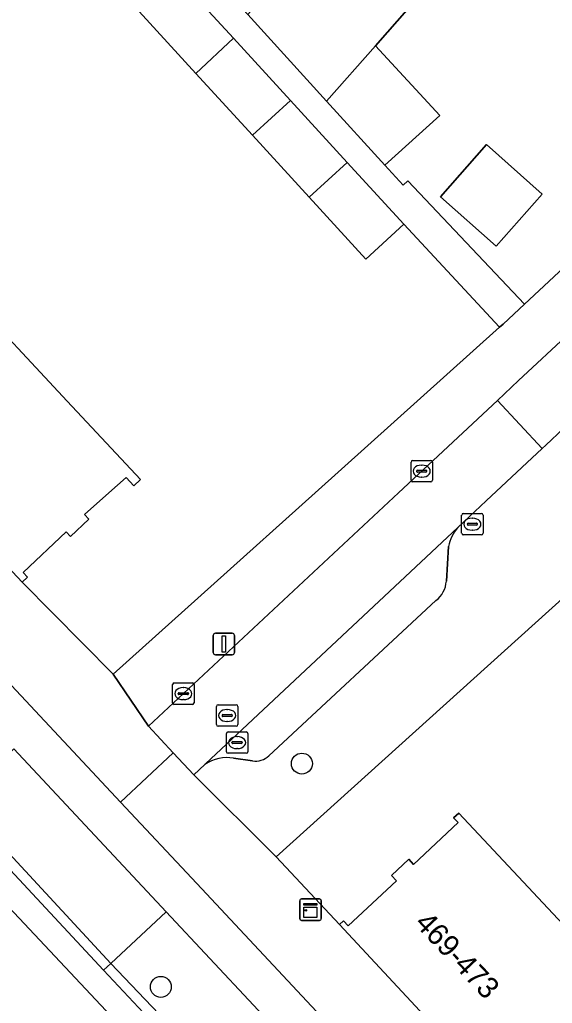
# Model space of a CAD drawing. Extents: x 163147 to 163550, y 380933 to 381639.
# Drawn here: x 163381.46 to 163406.34, y 380976.17 to 381022.1 of the extents above; entities that cross this region are included whole.
import ezdxf

# ---------------------------------------------------------------- set-up
doc = ezdxf.new("R2010")
doc.units = 0
for name, color, linetype in [('IMGEO_Berm_groen', 7, 'Continuous'), ('IMGEO_Berm_open', 7, 'Continuous'), ('IMGEO_Boom', 7, 'Continuous'), ('IMGEO_Erf', 7, 'Continuous'), ('IMGEO_Fietspad_gesloten', 7, 'Continuous'), ('IMGEO_Kast', 7, 'Continuous'), ('IMGEO_Kolk', 7, 'Continuous'), ('IMGEO_Lichtmast', 7, 'Continuous'), ('IMGEO_Pand', 7, 'Continuous'), ('IMGEO_Pand_nummerreeks', 7, 'Continuous'), ('IMGEO_Parkeervlak_open', 7, 'Continuous'), ('IMGEO_Rijbaan_lokaal_gesloten', 7, 'Continuous'), ('IMGEO_Rijbaan_lokaal_open', 7, 'Continuous'), ('IMGEO_Rioolput', 7, 'Continuous'), ('IMGEO_Voetpad_open', 7, 'Continuous')]:
    doc.layers.add(name, color=color, linetype=linetype)

msp = doc.modelspace()

# ---------------------------------------------------------------- linework, layer by layer
at = {"layer": 'IMGEO_Berm_groen'}
for points in [[(163388.299, 380980.439), (163385.721, 380978.031), (163389.234, 380974.342)], [(163392.272, 380973.597), (163392.626, 380973.244), (163392.9, 380973.518), (163395.762, 380970.501), (163396.731, 380971.443), (163392.378, 380976.085), (163388.299, 380980.439)]]:
    msp.add_lwpolyline(points, dxfattribs=at)
at = {"layer": 'IMGEO_Berm_open'}
for points in [[(163385.721, 380978.031), (163385.374, 380977.709), (163388.886, 380973.983)], [(163389.234, 380974.342), (163385.721, 380978.031)]]:
    msp.add_lwpolyline(points, dxfattribs=at)
at = {"layer": 'IMGEO_Boom'}
for centre in [(163394.643, 380987.359), (163388.054, 380976.934)]:
    msp.add_circle(centre, 0.489, dxfattribs=at)
at = {"layer": 'IMGEO_Erf'}
for points in [[(163378.849, 381009.451), (163383.684, 381004.28), (163387.099, 381000.628), (163386.787, 381000.337), (163386.434, 381000.715), (163385.623, 381000), (163384.486, 380998.997), (163384.694, 380998.777), (163383.829, 380997.961), (163383.625, 380998.178), (163381.618, 380996.286), (163381.819, 380996.072), (163381.571, 380995.838), (163385.833, 380991.536), (163395.261, 381000), (163403.875, 381007.733), (163399.402, 381012.54), (163397.632, 381010.919), (163394.983, 381013.812), (163392.335, 381016.701), (163389.69, 381019.589), (163387.045, 381022.476)], [(163399.662, 381022.66), (163398.084, 381020.879), (163401.085, 381017.62), (163398.51, 381015.308), (163399.37, 381014.362), (163399.598, 381014.567), (163405.039, 381008.81), (163419.469, 381022.239)], [(163428.306, 380977.361), (163425.571, 380980.277), (163422.836, 380983.194), (163420.102, 380986.11), (163417.367, 380989.027), (163414.634, 380991.941), (163412.784, 380993.914), (163414.513, 380995.534), (163413.628, 380996.479), (163411.277, 380999.087), (163393.44, 380983.006), (163396.395, 380979.839), (163396.584, 380980.016), (163396.809, 380979.777), (163399.059, 380981.885), (163398.827, 380982.132), (163399.637, 380982.891), (163399.857, 380982.655), (163401.936, 380984.602), (163401.729, 380984.823), (163401.973, 380985.052), (163410.543, 380975.903)]]:
    msp.add_lwpolyline(points, dxfattribs=at)
msp.add_lwpolyline([(163403.27, 381016.26), (163405.875, 381013.956), (163403.722, 381011.522), (163401.117, 381013.826)], close=True, dxfattribs=at)
at = {"layer": 'IMGEO_Fietspad_gesloten'}
for points in [[(163431.634, 380936.983), (163426.381, 380942.59), (163389.734, 380981.756), (163386.168, 380985.564), (163372.648, 381000), (163319.829, 381056.397), (163310.14, 381066.773), (163306.558, 381070.608), (163278.278, 381100.892), (163188.415, 381197.241)], [(163381.183, 380988.048), (163388.299, 380980.439), (163392.378, 380976.085), (163396.731, 380971.443), (163397.363, 380970.77), (163403.894, 380963.808), (163409.449, 380957.871), (163410.082, 380957.193), (163416.881, 380949.928), (163417.524, 380949.241), (163424.784, 380941.484), (163425.785, 380940.419), (163430.106, 380935.8), (163431.634, 380936.983)]]:
    msp.add_lwpolyline(points, dxfattribs=at)
at = {"layer": 'IMGEO_Kast'}
for p, q in [((163394.545, 380980.116), (163394.545, 380980.957)), ((163394.545, 380980.957), (163394.545, 380980.116)), ((163394.62, 380981.041), (163395.461, 380981.041)), ((163395.461, 380981.041), (163394.62, 380981.041)), ((163395.545, 380980.966), (163395.545, 380980.125)), ((163395.545, 380980.125), (163395.545, 380980.966)), ((163395.47, 380980.041), (163394.629, 380980.041)), ((163394.629, 380980.041), (163395.47, 380980.041))]:
    msp.add_line(p, q, dxfattribs=at)
for points in [[(163394.74, 380980.831), (163395.34, 380980.831), (163395.34, 380980.746), (163394.74, 380980.746), (163394.74, 380980.831)], [(163394.74, 380980.656), (163395.34, 380980.656), (163395.34, 380980.167), (163394.74, 380980.167), (163394.74, 380980.656)]]:
    msp.add_lwpolyline(points, dxfattribs=at)
msp.add_circle((163394.824, 380980.505), 0.0377, dxfattribs=at)
for centre, start, end in [((163394.623, 380980.963), 92.4484, 184.2845), ((163394.623, 380980.963), 92.4484, 184.2845), ((163395.467, 380980.963), 2.4484, 94.2845), ((163395.467, 380980.963), 2.4484, 94.2845), ((163394.623, 380980.119), 182.4484, 274.2845), ((163394.623, 380980.119), 182.4484, 274.2845), ((163395.467, 380980.119), 272.4484, 4.2845), ((163395.467, 380980.119), 272.4484, 4.2845)]:
    msp.add_arc(centre, 0.0779, start, end, dxfattribs=at)
at = {"layer": 'IMGEO_Kolk'}
for p, q in [((163399.741, 381000.589), (163399.741, 381001.441)), ((163399.816, 381001.515), (163400.668, 381001.515)), ((163400.229, 381001.295), (163400.254, 381001.295)), ((163400.742, 381001.441), (163400.742, 381000.589)), ((163400, 381001.009), (163400, 381001.021)), ((163400.438, 381000.972), (163400.04, 381000.972)), ((163400.043, 381001.058), (163400.441, 381001.058)), ((163400.252, 381000.735), (163400.227, 381000.735)), ((163400.484, 381001.021), (163400.484, 381001.009)), ((163400.668, 381000.515), (163399.816, 381000.515)), ((163402.107, 380998.112), (163402.107, 380998.964)), ((163402.182, 380999.038), (163403.034, 380999.038)), ((163403.108, 380998.964), (163403.108, 380998.112)), ((163402.366, 380998.532), (163402.366, 380998.544)), ((163402.804, 380998.495), (163402.406, 380998.495)), ((163402.409, 380998.581), (163402.807, 380998.581)), ((163402.595, 380998.818), (163402.62, 380998.818)), ((163402.85, 380998.544), (163402.85, 380998.532)), ((163403.034, 380998.038), (163402.182, 380998.038)), ((163402.618, 380998.258), (163402.593, 380998.258)), ((163388.603, 380990.2), (163388.603, 380991.052)), ((163388.678, 380991.126), (163389.53, 380991.126)), ((163389.604, 380991.052), (163389.604, 380990.2)), ((163388.862, 380990.62), (163388.862, 380990.632)), ((163389.3, 380990.583), (163388.902, 380990.583)), ((163388.905, 380990.669), (163389.303, 380990.669)), ((163389.091, 380990.906), (163389.116, 380990.906)), ((163389.346, 380990.632), (163389.346, 380990.62)), ((163389.53, 380990.126), (163388.678, 380990.126)), ((163389.114, 380990.346), (163389.089, 380990.346)), ((163391.117, 380987.915), (163391.117, 380988.767)), ((163391.192, 380988.841), (163392.044, 380988.841)), ((163392.118, 380988.767), (163392.118, 380987.915)), ((163391.376, 380988.335), (163391.376, 380988.347)), ((163391.814, 380988.298), (163391.416, 380988.298)), ((163391.419, 380988.384), (163391.817, 380988.384)), ((163391.605, 380988.621), (163391.63, 380988.621)), ((163391.86, 380988.347), (163391.86, 380988.335)), ((163392.044, 380987.841), (163391.192, 380987.841)), ((163391.628, 380988.061), (163391.603, 380988.061))]:
    msp.add_line(p, q, dxfattribs=at)
for points in [[(163399.741, 381000.589), (163399.741, 381001.441)], [(163399.816, 381001.515), (163400.668, 381001.515)], [(163400.742, 381001.441), (163400.742, 381000.589)], [(163400.668, 381000.515), (163399.816, 381000.515)], [(163402.107, 380998.112), (163402.107, 380998.964)], [(163402.182, 380999.038), (163403.034, 380999.038)], [(163403.108, 380998.964), (163403.108, 380998.112)], [(163403.034, 380998.038), (163402.182, 380998.038)], [(163388.603, 380990.2), (163388.603, 380991.052)], [(163388.678, 380991.126), (163389.53, 380991.126)], [(163389.604, 380991.052), (163389.604, 380990.2)], [(163389.53, 380990.126), (163388.678, 380990.126)], [(163391.117, 380987.915), (163391.117, 380988.767)], [(163391.192, 380988.841), (163392.044, 380988.841)], [(163392.118, 380988.767), (163392.118, 380987.915)], [(163392.044, 380987.841), (163391.192, 380987.841)]]:
    msp.add_lwpolyline(points, dxfattribs=at)
for centre, radius, start, end in [((163399.818, 381001.439), 0.0765, 91.552, 178.448), ((163399.818, 381001.439), 0.0765, 91.552, 178.448), ((163400.666, 381001.439), 0.0765, 1.552, 88.448), ((163400.666, 381001.439), 0.0765, 1.552, 88.448), ((163400.04, 381001.018), 0.0403, 85.8775, 175.7526), ((163400.037, 381001.008), 0.0366, 178.938, 274.7102), ((163400.441, 381001.015), 0.043, 264.8664, 352.4533), ((163400.445, 381001.02), 0.0386, 1.7309, 96.639), ((163399.818, 381000.591), 0.0765, 181.552, 268.448), ((163399.818, 381000.591), 0.0765, 181.552, 268.448), ((163400.666, 381000.591), 0.0765, 271.552, 358.448), ((163400.666, 381000.591), 0.0765, 271.552, 358.448), ((163402.184, 380998.962), 0.0765, 91.552, 178.448), ((163402.184, 380998.962), 0.0765, 91.552, 178.448), ((163403.032, 380998.962), 0.0765, 1.552, 88.448), ((163403.032, 380998.962), 0.0765, 1.552, 88.448), ((163402.406, 380998.541), 0.0403, 85.8775, 175.7526), ((163402.403, 380998.531), 0.0366, 178.938, 274.7102), ((163402.807, 380998.538), 0.043, 264.8664, 352.4533), ((163402.811, 380998.543), 0.0386, 1.7309, 96.639), ((163402.184, 380998.114), 0.0765, 181.552, 268.448), ((163402.184, 380998.114), 0.0765, 181.552, 268.448), ((163403.032, 380998.114), 0.0765, 271.552, 358.448), ((163403.032, 380998.114), 0.0765, 271.552, 358.448), ((163388.68, 380991.05), 0.0765, 91.552, 178.448), ((163388.68, 380991.05), 0.0765, 91.552, 178.448), ((163389.528, 380991.05), 0.0765, 1.552, 88.448), ((163389.528, 380991.05), 0.0765, 1.552, 88.448), ((163388.902, 380990.629), 0.0403, 85.8775, 175.7526), ((163388.899, 380990.619), 0.0366, 178.938, 274.7102), ((163389.303, 380990.626), 0.043, 264.8664, 352.4533), ((163389.307, 380990.631), 0.0386, 1.7309, 96.639), ((163388.68, 380990.202), 0.0765, 181.552, 268.448), ((163388.68, 380990.202), 0.0765, 181.552, 268.448), ((163389.528, 380990.202), 0.0765, 271.552, 358.448), ((163389.528, 380990.202), 0.0765, 271.552, 358.448), ((163391.194, 380988.765), 0.0765, 91.552, 178.448), ((163391.194, 380988.765), 0.0765, 91.552, 178.448), ((163392.042, 380988.765), 0.0765, 1.552, 88.448), ((163392.042, 380988.765), 0.0765, 1.552, 88.448), ((163391.416, 380988.344), 0.0403, 85.8775, 175.7526), ((163391.413, 380988.334), 0.0366, 178.938, 274.7102), ((163391.817, 380988.341), 0.043, 264.8664, 352.4533), ((163391.821, 380988.346), 0.0386, 1.7309, 96.639), ((163391.194, 380987.917), 0.0765, 181.552, 268.448), ((163391.194, 380987.917), 0.0765, 181.552, 268.448), ((163392.042, 380987.917), 0.0765, 271.552, 358.448), ((163392.042, 380987.917), 0.0765, 271.552, 358.448)]:
    msp.add_arc(centre, radius, start, end, dxfattribs=at)
for centre, major_axis, ratio, start_param, end_param in [((163400.228, 381001.015), (-0.387, 0.002), 0.722429, 4.712389, 7.853982), ((163400.253, 381001.015), (-0.39, 0.002), 0.717154, 1.570796, 4.712389), ((163402.594, 380998.538), (-0.387, 0.002), 0.722429, 4.712389, 7.853982), ((163402.619, 380998.538), (-0.39, 0.002), 0.717154, 1.570796, 4.712389), ((163389.09, 380990.626), (-0.387, 0.002), 0.722429, 4.712389, 7.853982), ((163389.115, 380990.626), (-0.39, 0.002), 0.717154, 1.570796, 4.712389), ((163391.604, 380988.341), (-0.387, 0.002), 0.722429, 4.712389, 7.853982), ((163391.629, 380988.341), (-0.39, 0.002), 0.717154, 1.570796, 4.712389)]:
    msp.add_ellipse(centre, major_axis=major_axis, ratio=ratio, start_param=start_param, end_param=end_param, dxfattribs=at)
at = {"layer": 'IMGEO_Lichtmast'}
for p, q in [((163390.502, 380992.545), (163390.502, 380993.345)), ((163390.502, 380993.345), (163390.502, 380992.545)), ((163390.602, 380993.445), (163391.392, 380993.445)), ((163391.392, 380993.445), (163390.602, 380993.445)), ((163391.492, 380993.345), (163391.492, 380992.545)), ((163391.492, 380992.545), (163391.492, 380993.345)), ((163391.392, 380992.445), (163390.602, 380992.445)), ((163390.602, 380992.445), (163391.392, 380992.445))]:
    msp.add_line(p, q, dxfattribs=at)
msp.add_lwpolyline([(163390.922, 380993.32), (163391.072, 380993.32), (163391.072, 380992.57), (163390.922, 380992.57), (163390.922, 380993.32)], dxfattribs=at)
for centre, start, end in [((163390.602, 380993.345), 90, 180), ((163390.602, 380993.345), 90, 180), ((163391.392, 380993.345), 0, 90), ((163391.392, 380993.345), 360, 90), ((163390.602, 380992.545), 180, 270), ((163390.602, 380992.545), 180, 270), ((163391.392, 380992.545), 270, 0), ((163391.392, 380992.545), 270, 0)]:
    msp.add_arc(centre, 0.1, start, end, dxfattribs=at)
at = {"layer": 'IMGEO_Pand'}
for points in [[(163394.385, 381024.896), (163392.117, 381022.336), (163395.794, 381018.294), (163398.084, 381020.879), (163399.662, 381022.66), (163395.807, 381026.501), (163395.596, 381026.263), (163395.367, 381026.004)], [(163389.69, 381019.589), (163391.443, 381021.228), (163388.769, 381024.148), (163387.045, 381022.476)], [(163392.335, 381016.701), (163394.105, 381018.323), (163391.443, 381021.228), (163389.69, 381019.589)], [(163398.084, 381020.879), (163395.794, 381018.294), (163398.51, 381015.308), (163401.085, 381017.62)], [(163392.335, 381016.701), (163394.983, 381013.812), (163396.752, 381015.433), (163394.105, 381018.323)], [(163401.117, 381013.826), (163403.722, 381011.522), (163405.875, 381013.956), (163403.27, 381016.26)], [(163394.983, 381013.812), (163397.632, 381010.919), (163399.402, 381012.54), (163396.752, 381015.433)], [(163378.849, 381009.451), (163373.376, 381004.332), (163376.14, 381001.376), (163375.291, 381000.583), (163375.832, 381000.005), (163377.095, 380998.622), (163378.075, 380999.546), (163381.571, 380995.838), (163381.819, 380996.072), (163381.618, 380996.286), (163383.625, 380998.178), (163383.829, 380997.961), (163384.694, 380998.777), (163384.486, 380998.997), (163385.623, 381000), (163386.434, 381000.715), (163386.787, 381000.337), (163387.099, 381000.628), (163383.684, 381004.28)], [(163410.543, 380975.903), (163401.973, 380985.052), (163401.729, 380984.823), (163401.936, 380984.602), (163399.857, 380982.655), (163399.637, 380982.891), (163398.827, 380982.132), (163399.059, 380981.885), (163396.809, 380979.777), (163396.584, 380980.016), (163396.395, 380979.839), (163400.158, 380975.821), (163402.224, 380973.59), (163404.957, 380970.672)]]:
    msp.add_lwpolyline(points, close=True, dxfattribs=at)
at = {"layer": 'IMGEO_Parkeervlak_open'}
for points in [[(163401.927, 380998.381), (163390.144, 380987.352), (163390.115, 380987.325)], [(163401.391, 380995.88), (163401.486, 380997.494)], [(163393.099, 380987.729), (163400.904, 380994.974)], [(163391.454, 380987.612), (163392.333, 380987.49)]]:
    msp.add_lwpolyline(points, dxfattribs=at)
for centre, radius, start, end in [((163403.461, 380997.065), 2.021, 139.3776, 167.751), ((163400.148, 380995.964), 1.246, 307.3593, 356.1221), ((163391.138, 380985.818), 1.821, 80.0161, 124.1793), ((163392.486, 380988.347), 0.871, 259.8999, 314.757)]:
    msp.add_arc(centre, radius, start, end, dxfattribs=at)
at = {"layer": 'IMGEO_Rijbaan_lokaal_gesloten'}
msp.add_lwpolyline([(163224.239, 381147.157), (163352.566, 381010.865), (163426.034, 380932.648), (163426.972, 380933.374), (163422.924, 380937.67), (163422.094, 380938.572), (163420.941, 380939.796), (163409.396, 380952.093), (163401.186, 380960.886), (163388.886, 380973.983), (163385.374, 380977.709), (163378.305, 380985.296), (163377.772, 380985.918), (163377.34, 380986.38), (163364.587, 381000), (163317.29, 381050.513), (163315.186, 381052.783), (163313.128, 381055.003), (163312.964, 381055.179), (163310.91, 381057.369), (163306.317, 381062.264), (163305.819, 381062.795), (163299.374, 381069.695)], dxfattribs=at)
at = {"layer": 'IMGEO_Rijbaan_lokaal_open'}
for points in [[(163409.269, 381005.247), (163407.169, 381007.491), (163404.768, 381005.246), (163403.774, 381004.316), (163405.874, 381002.071), (163406.04, 381002.226), (163406.868, 381003.001)], [(163401.927, 380998.381), (163403.258, 380999.623), (163405.874, 381002.071), (163403.774, 381004.316), (163399.16, 381000), (163387.473, 380989.102), (163388.629, 380987.869), (163389.594, 380986.838), (163390.115, 380987.325), (163390.144, 380987.352)], [(163388.299, 380980.439), (163381.183, 380988.048), (163378.666, 380985.641), (163385.721, 380978.031)]]:
    msp.add_lwpolyline(points, close=True, dxfattribs=at)
at = {"layer": 'IMGEO_Rioolput'}
for p, q in [((163390.653, 380989.178), (163390.653, 380990.03)), ((163390.728, 380990.104), (163391.58, 380990.104)), ((163391.141, 380989.884), (163391.166, 380989.884)), ((163391.654, 380990.03), (163391.654, 380989.178)), ((163390.912, 380989.598), (163390.912, 380989.61)), ((163391.35, 380989.561), (163390.952, 380989.561)), ((163390.955, 380989.647), (163391.353, 380989.647)), ((163391.164, 380989.324), (163391.139, 380989.324)), ((163391.396, 380989.61), (163391.396, 380989.598)), ((163391.58, 380989.104), (163390.728, 380989.104))]:
    msp.add_line(p, q, dxfattribs=at)
for points in [[(163390.653, 380989.178), (163390.653, 380990.03)], [(163390.728, 380990.104), (163391.58, 380990.104)], [(163391.654, 380990.03), (163391.654, 380989.178)], [(163391.58, 380989.104), (163390.728, 380989.104)]]:
    msp.add_lwpolyline(points, dxfattribs=at)
for centre, radius, start, end in [((163390.73, 380990.028), 0.0765, 91.552, 178.448), ((163390.73, 380990.028), 0.0765, 91.552, 178.448), ((163391.578, 380990.028), 0.0765, 1.552, 88.448), ((163391.578, 380990.028), 0.0765, 1.552, 88.448), ((163390.952, 380989.607), 0.0403, 85.8775, 175.7526), ((163390.949, 380989.597), 0.0366, 178.938, 274.7102), ((163391.353, 380989.604), 0.043, 264.8664, 352.4533), ((163391.357, 380989.609), 0.0386, 1.7309, 96.639), ((163390.73, 380989.18), 0.0765, 181.552, 268.448), ((163390.73, 380989.18), 0.0765, 181.552, 268.448), ((163391.578, 380989.18), 0.0765, 271.552, 358.448), ((163391.578, 380989.18), 0.0765, 271.552, 358.448)]:
    msp.add_arc(centre, radius, start, end, dxfattribs=at)
for centre, major_axis, ratio, start_param, end_param in [((163391.14, 380989.604), (-0.387, 0.002), 0.722429, 4.712389, 7.853982), ((163391.165, 380989.604), (-0.39, 0.002), 0.717154, 1.570796, 4.712389)]:
    msp.add_ellipse(centre, major_axis=major_axis, ratio=ratio, start_param=start_param, end_param=end_param, dxfattribs=at)
at = {"layer": 'IMGEO_Voetpad_open'}
for points in [[(163431.364, 381035.276), (163430.25, 381032.233), (163426.228, 381028.508), (163421.663, 381024.258), (163419.469, 381022.239), (163405.039, 381008.81), (163404.04, 381007.881), (163403.875, 381007.733), (163395.261, 381000), (163385.833, 380991.536), (163387.473, 380989.102), (163399.16, 381000), (163403.774, 381004.316), (163404.768, 381005.246), (163407.169, 381007.491), (163425.239, 381024.377), (163431.22, 381030.101)], [(163380.899, 381032.738), (163383.507, 381029.891), (163386.168, 381026.986), (163388.769, 381024.148), (163391.443, 381021.228), (163394.105, 381018.323), (163396.752, 381015.433), (163399.402, 381012.54), (163403.875, 381007.733), (163404.04, 381007.881), (163405.039, 381008.81), (163399.598, 381014.567), (163399.37, 381014.362), (163398.51, 381015.308), (163395.794, 381018.294), (163392.117, 381022.336), (163391.274, 381023.263), (163388.44, 381026.379), (163385.658, 381029.438), (163384.763, 381030.422), (163383.872, 381031.401), (163381.086, 381034.464)], [(163409.794, 381005.73), (163409.269, 381005.247), (163406.868, 381003.001), (163406.04, 381002.226), (163405.874, 381002.071), (163403.258, 380999.623), (163401.927, 380998.381)], [(163372.648, 381000), (163386.168, 380985.564), (163388.629, 380987.869), (163387.473, 380989.102), (163385.833, 380991.536), (163381.571, 380995.838), (163378.075, 380999.546)], [(163390.115, 380987.325), (163389.594, 380986.838), (163393.44, 380983.006), (163411.277, 380999.087), (163412.135, 380999.86), (163412.29, 381000)], [(163401.486, 380997.494), (163401.391, 380995.88)], [(163400.904, 380994.974), (163393.099, 380987.729)], [(163400.158, 380975.821), (163396.395, 380979.839), (163393.44, 380983.006), (163389.594, 380986.838), (163388.629, 380987.869), (163386.168, 380985.564), (163389.734, 380981.756), (163426.381, 380942.59)], [(163392.333, 380987.49), (163391.454, 380987.612)]]:
    msp.add_lwpolyline(points, dxfattribs=at)
msp.add_lwpolyline([(163378.305, 380985.296), (163385.374, 380977.709), (163385.721, 380978.031), (163378.666, 380985.641)], close=True, dxfattribs=at)
for centre, radius, start, end in [((163403.461, 380997.065), 2.021, 139.3776, 167.751), ((163400.148, 380995.964), 1.246, 307.3593, 356.1221), ((163391.138, 380985.818), 1.821, 80.0161, 124.1793), ((163392.486, 380988.347), 0.871, 259.8999, 314.757)]:
    msp.add_arc(centre, radius, start, end, dxfattribs=at)

# ---------------------------------------------------------------- texts
at = {"layer": 'IMGEO_Pand_nummerreeks'}
msp.add_text('469-473', height=1, rotation=313.2547, dxfattribs=at).set_placement((163399.868, 380979.866))

doc.saveas('drawing.dxf')
